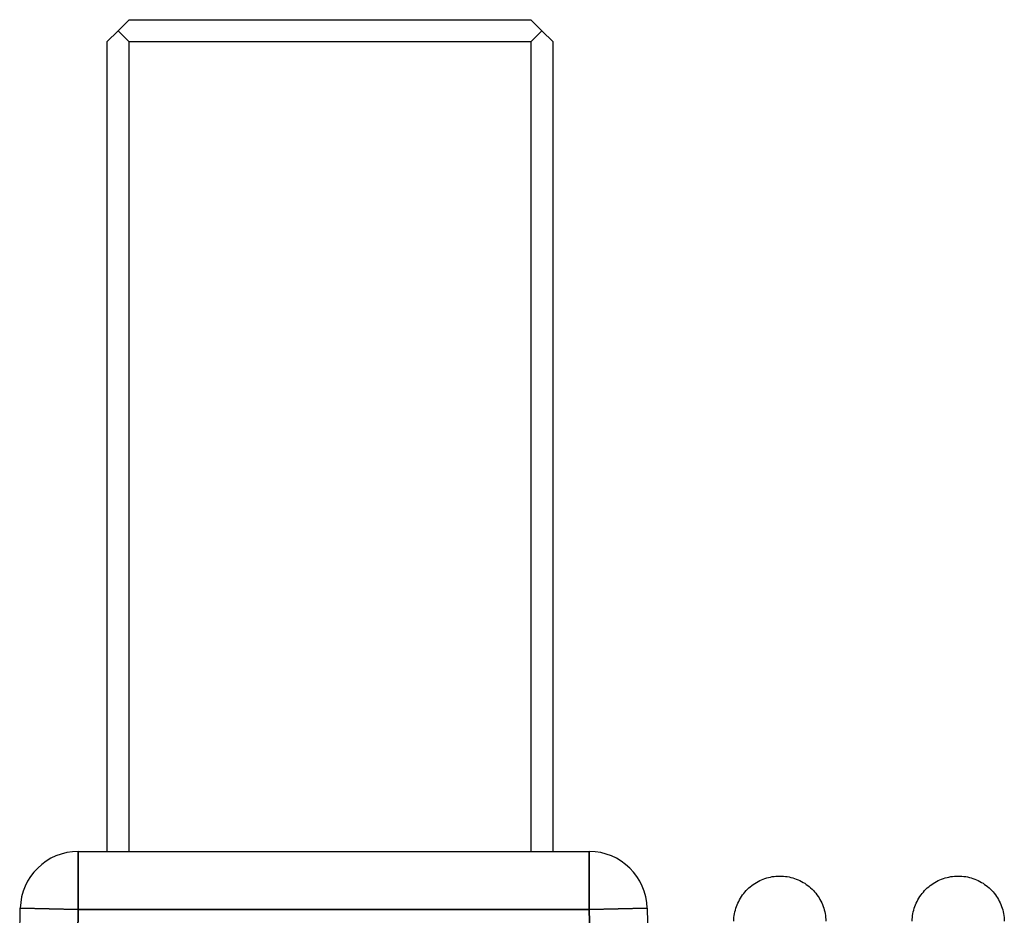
# Model space of a CAD drawing. Header units: millimetres. Extents: x 399 to 6233, y -1870 to 1602.
# Tile 623 of 656: x 5400 to 5422, y 687 to 708. Entities that reach past the tile are written whole.
import ezdxf

# ---------------------------------------------------------------- set-up
doc = ezdxf.new("R2010")
doc.units = ezdxf.units.MM
doc.layers.add('可見 (ISO)', color=7, linetype='Continuous', lineweight=25)
doc.layers.add('窄部可見 (ISO)', color=7, linetype='Continuous', lineweight=35)

msp = doc.modelspace()

# ---------------------------------------------------------------- linework, layer by layer
at = {"layer": '可見 (ISO)'}
for p, q in [((5402.302, 707.272), (5402.552, 707.522)), ((5402.552, 707.522), (5411.552, 707.522)), ((5411.802, 707.272), (5411.552, 707.522)), ((5402.302, 707.272), (5402.052, 707.022)), ((5402.552, 707.022), (5402.302, 707.272)), ((5411.802, 707.272), (5411.552, 707.022)), ((5412.052, 707.022), (5411.802, 707.272)), ((5402.052, 707.022), (5402.052, 688.872)), ((5402.552, 688.872), (5402.552, 707.022)), ((5411.552, 707.022), (5402.552, 707.022)), ((5411.552, 707.022), (5411.552, 688.872)), ((5412.052, 688.872), (5412.052, 707.022)), ((5401.409, 688.872), (5412.863, 688.872)), ((5400.096, 686.959), (5400.11, 687.599)), ((5414.163, 687.599), (5414.176, 686.959))]:
    msp.add_line(p, q, dxfattribs=at)
for centre, start, end in [((5401.409, 687.572), 90, 178.8), ((5412.863, 687.572), 1.2, 90)]:
    msp.add_arc(centre, 1.3, start, end, dxfattribs=at)
for points in [[(5416.103, 687.311), (5416.106, 687.422), (5416.127, 687.534), (5416.202, 687.744), (5416.258, 687.844), (5416.397, 688.019), (5416.482, 688.096), (5416.67, 688.218), (5416.776, 688.263), (5416.993, 688.318), (5417.107, 688.328), (5417.331, 688.31), (5417.442, 688.282), (5417.648, 688.193), (5417.744, 688.131), (5417.911, 687.982), (5417.982, 687.892), (5418.092, 687.697), (5418.131, 687.589), (5418.162, 687.423), (5418.168, 687.367), (5418.169, 687.311)], [(5420.103, 687.311), (5420.106, 687.422), (5420.127, 687.534), (5420.202, 687.744), (5420.258, 687.844), (5420.397, 688.019), (5420.482, 688.096), (5420.67, 688.218), (5420.776, 688.263), (5420.993, 688.318), (5421.107, 688.328), (5421.331, 688.31), (5421.442, 688.282), (5421.648, 688.193), (5421.744, 688.131), (5421.911, 687.982), (5421.982, 687.892), (5422.092, 687.697), (5422.131, 687.589), (5422.162, 687.423), (5422.168, 687.367), (5422.169, 687.311)]]:
    msp.add_open_spline(points, degree=3, knots=[0, 0, 0, 0, 0.0333171, 0.0333171, 0.0669022, 0.0669022, 0.1004777, 0.1004777, 0.1340536, 0.1340536, 0.1676294, 0.1676294, 0.2012052, 0.2012052, 0.234781, 0.234781, 0.2683568, 0.2683568, 0.3019326, 0.3019326, 0.3188115, 0.3188115, 0.3188115, 0.3188115], dxfattribs=at)
at = {"layer": '窄部可見 (ISO)'}
for p, q in [((5401.409, 688.872), (5401.409, 687.572)), ((5412.863, 688.872), (5412.863, 687.572)), ((5400.11, 687.599), (5401.409, 687.572)), ((5401.409, 687.572), (5401.398, 687.012)), ((5412.863, 687.572), (5401.409, 687.572)), ((5412.863, 687.572), (5414.163, 687.599)), ((5412.875, 687.012), (5412.863, 687.572))]:
    msp.add_line(p, q, dxfattribs=at)

doc.saveas('drawing.dxf')
